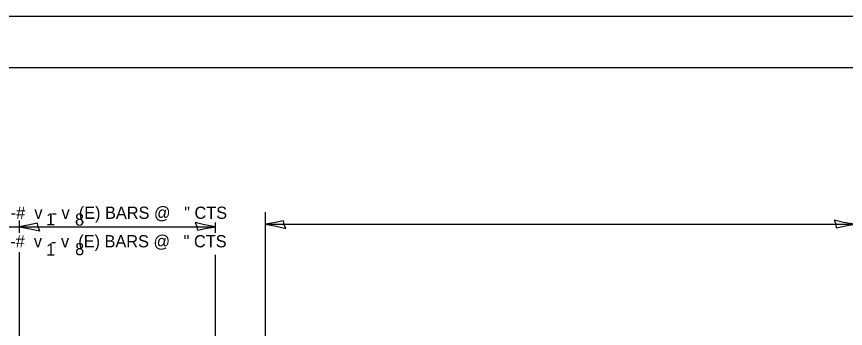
# Model space of a CAD drawing. Extents: x 2133490 to 2172050, y 2138301 to 2145980.
# Drawn here: x 2139983 to 2140390.6, y 2145521.2 to 2145674.5 of the extents above; entities that cross this region are included whole.
import ezdxf

# ---------------------------------------------------------------- set-up
doc = ezdxf.new("R2010")
doc.units = 0
for name, color, linetype in [('Level 63', 7, 'Continuous'), ('ROW_PR_Notes', 7, 'Continuous'), ('Sheets_50 Reference Boundary', 7, 'Continuous'), ('Sheets_General Details', 7, 'Continuous'), ('Sheets_Printer Plotting Border', 7, 'Continuous')]:
    doc.layers.add(name, color=color, linetype=linetype)

msp = doc.modelspace()

# ---------------------------------------------------------------- linework, layer by layer
at = {"layer": 'Level 63'}
for p, q in [((2139984.43, 2145568.23), (2139984.43, 2145574.34)), ((2140080.82, 2145568.23), (2140080.82, 2145573.32)), ((2139895.49, 2145571.21), (2139984.43, 2145571.21)), ((2139984.43, 2145571.21), (2140080.82, 2145571.21)), ((2139984.43, 2145417.15), (2139984.43, 2145558.65)), ((2140080.82, 2145455.85), (2140080.82, 2145557.43))]:
    msp.add_line(p, q, dxfattribs=at)
for points in [[(2140070.83, 2145573.3), (2140071.64, 2145571.38), (2140071.95, 2145569.54), (2140075.82, 2145570.34), (2140080.82, 2145571.21), (2140075.49, 2145572.18)], [(2140115.39, 2145570.29), (2140114.58, 2145572.21), (2140114.26, 2145574.06), (2140110.39, 2145573.25), (2140105.39, 2145572.38), (2140110.73, 2145571.41)], [(2140384.96, 2145574.48), (2140385.78, 2145572.55), (2140386.09, 2145570.71), (2140389.96, 2145571.52), (2140394.96, 2145572.38), (2140389.63, 2145573.35)], [(2139994.43, 2145569.12), (2139993.62, 2145571.04), (2139993.3, 2145572.88), (2139989.43, 2145572.08), (2139984.43, 2145571.21), (2139989.77, 2145570.24)]]:
    msp.add_lwpolyline(points, close=True, dxfattribs=at)
at = {"layer": 'ROW_PR_Notes'}
for p, q in [((2140105.39, 2145464.4), (2140105.39, 2145578.38)), ((2140105.39, 2145572.38), (2140394.96, 2145572.38))]:
    msp.add_line(p, q, dxfattribs=at)
at = {"layer": 'Sheets_50 Reference Boundary'}
msp.add_lwpolyline([(2139850.12, 2145649.45), (2141425.12, 2145649.45), (2141425.12, 2144649.46), (2139850.12, 2144649.46)], close=True, dxfattribs=at)
at = {"layer": 'Sheets_General Details'}
msp.add_line((2141450.12, 2145674.46), (2139750.12, 2145674.46), dxfattribs=at)
msp.add_lwpolyline([(2139850.12, 2145649.46), (2141425.12, 2145649.46), (2141425.12, 2144599.46), (2139850.12, 2144599.46)], close=True, dxfattribs=at)
at = {"layer": 'Sheets_Printer Plotting Border'}
msp.add_lwpolyline([(2139750.12, 2144574.46), (2141450.12, 2144574.46), (2141450.12, 2145674.46), (2139750.12, 2145674.46)], close=True, dxfattribs=at)

# ---------------------------------------------------------------- texts
at = {"layer": 'Level 63'}
for s, p in [('LONG WING   -#  v  - v  (E) BARS @   " CTS', (2139926.66, 2145575.07)), ('1', (2139997.49, 2145571.86)), ('8', (2140011.73, 2145571.74)), ('SHORT WING   -#  v  - v  (E) BARS @   " CTS', (2139921.07, 2145561.07)), ('1', (2139997.58, 2145557.04)), ('8', (2140011.82, 2145557.22))]:
    msp.add_text(s, height=6, dxfattribs=at).set_placement(p)

doc.saveas('drawing.dxf')
